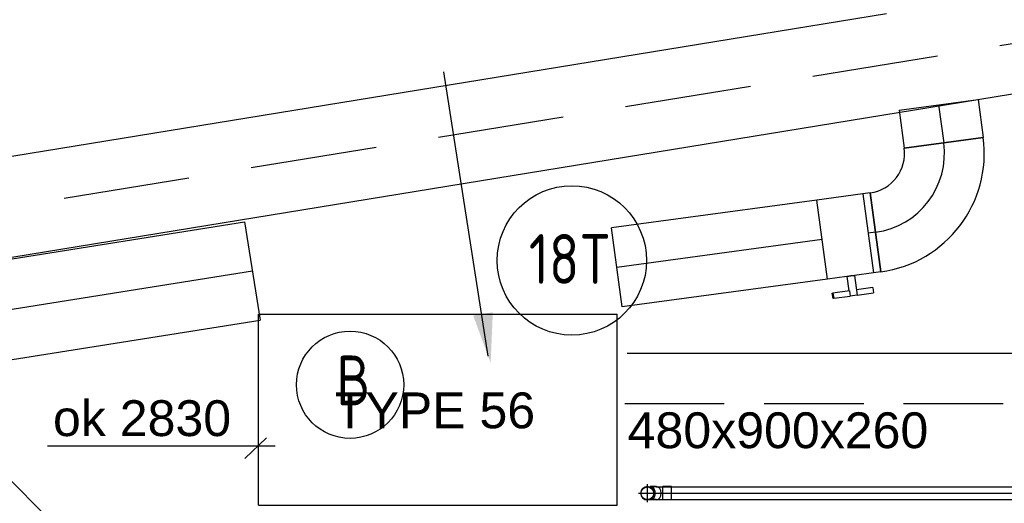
# Model space of a CAD drawing. Extents: x -156717 to 425753, y -51191 to 363295.
# Tile 413 of 502: x 217584 to 220057, y 113669 to 114884. Entities that reach past the tile are written whole.
import ezdxf
from ezdxf.enums import TextEntityAlignment as Align
from ezdxf.lldxf.tags import DXFTag

# ---------------------------------------------------------------- set-up
doc = ezdxf.new("R2010")
doc.units = 0
doc.header["$LTSCALE"] = 50
for name, pattern in [('2322140', [45, 40, -5]), ('2322203', [45, 5, -2, 5, -2, 5, -2, 5, -2, 5, -2, 5, -5]), ('HIDDEN', [9.524999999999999, 6.35, -3.175])]:
    doc.linetypes.add(name, pattern=pattern)
doc.layers.get('0').update_dxf_attribs({"linetype": 'CONTINUOUS'})
for name, color, linetype in [('57LB', 4, 'CONTINUOUS'), ('AIRCO', 3, 'CONTINUOUS'), ('WL524---_D', 153, 'CONTINUOUS'), ('WL524---_HARTLIJN', 8, 'CONTINUOUS'), ('WL5448--', 4, 'CONTINUOUS'), ('WL570---_TOEVOER', 3, 'CONTINUOUS'), ('WL570---_TOEVOER_HL', 8, 'CONTINUOUS'), ('WL5911--_D', 2, 'CONTINUOUS'), ('WM570---_TOEVOER_PR', 1, 'CONTINUOUS')]:
    doc.layers.add(name, color=color, linetype=linetype)
doc.styles.add('BURO-018', font='ARIAL.TTF', dxfattribs={"height": 63})
doc.styles.add('BURO-025', font='ARIAL.TTF', dxfattribs={"height": 125})
doc.styles.add('ISO25', font='ISO', dxfattribs={"width": 0.9})
tags = doc.linetypes.add('CENTER2', pattern=[28.575000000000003, 19.05, -3.175, 3.175, -3.175]).pattern_tags.tags
tags[10:11] = [DXFTag(74, 4), DXFTag(75, 0), DXFTag(340, '0'), DXFTag(46, 1.0), DXFTag(50, 0.0), DXFTag(44, 0.0), DXFTag(45, 0.0)]
tags[8:9] = [DXFTag(74, 4), DXFTag(75, 0), DXFTag(340, '0'), DXFTag(46, 1.0), DXFTag(50, 0.0), DXFTag(44, 0.0), DXFTag(45, 0.0)]
tags[6:7] = [DXFTag(74, 4), DXFTag(75, 0), DXFTag(340, '0'), DXFTag(46, 1.0), DXFTag(50, 0.0), DXFTag(44, 0.0), DXFTag(45, 0.0)]
tags[4:5] = [DXFTag(74, 4), DXFTag(75, 0), DXFTag(340, '0'), DXFTag(46, 1.0), DXFTag(50, 0.0), DXFTag(44, 0.0), DXFTag(45, 0.0)]

# ---------------------------------------------------------------- blocks, each defined once
blk = doc.blocks.new('*U2327')
at = {"color": 2, "ltscale": 10}
for p, q in [((240, 449.9999999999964, -250), (-240, 449.9999999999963, -250)), ((-240, -450.0000000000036, -250), (-240.0000000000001, 449.9999999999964, -250)), ((240, -450.0000000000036, -250), (239.9999999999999, 449.9999999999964, -250)), ((240, -450.0000000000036, -250), (-240, -450.0000000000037, -250))]:
    blk.add_line(p, q, dxfattribs=at)
at = {"layer": 'WL5911--_D', "color": 2, "style": 'BURO-025'}
blk.add_attdef('POSNR', text='', height=125, dxfattribs=at).set_placement((0, 0), align=Align.MIDDLE)
blk = doc.blocks.new('*U2504')
at = {"color": 0, "ltscale": 10}
for p, q in [((-2.91038304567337e-11, 100, -2960), (684.1314966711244, 99.99999999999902, -2960)), ((684.1314966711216, 100, -2960), (684.1314966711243, -100.0000000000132, -2960)), ((-1.455191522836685e-11, -100.0000000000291, -2960), (684.131496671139, -100.0000000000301, -2960))]:
    blk.add_line(p, q, dxfattribs=at)
at = {"layer": 'WL570---_TOEVOER_HL', "linetype": 'CENTER2'}
blk.add_line((-1.455191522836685e-11, 0, -2960), (684.131496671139, -9.874001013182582e-13, -2960), dxfattribs=at)
at = {"layer": 'WM570---_TOEVOER_PR', "color": 1, "style": 'BURO-018'}
blk.add_attdef('POSNR', text='', height=90, dxfattribs=at).set_placement((0, 0), align=Align.MIDDLE)
blk = doc.blocks.new('*U2512')
at = {"color": 0, "ltscale": 10}
for p, q in [((1.455191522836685e-11, 100.0000000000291, -2700), (95.70232184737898, 100.0000000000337, -2700)), ((1.455191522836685e-11, -99.9999999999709, -2700), (1.29420918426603e-11, 100.0000000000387, -2700)), ((95.70232184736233, 100.0000000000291, -2700), (95.70232184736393, -99.99999999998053, -2700)), ((1.455191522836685e-11, -99.9999999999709, -2700), (95.70232184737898, -99.99999999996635, -2700))]:
    blk.add_line(p, q, dxfattribs=at)
at = {"layer": 'WL570---_TOEVOER_HL', "linetype": 'CENTER2'}
blk.add_line((1.455191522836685e-11, 0, -2700), (95.70232184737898, 4.542226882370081e-12, -2700), dxfattribs=at)
at = {"layer": 'WM570---_TOEVOER_PR', "color": 1, "style": 'BURO-018'}
blk.add_attdef('POSNR', text='', height=90, dxfattribs=at).set_placement((0, 0), align=Align.MIDDLE)
blk = doc.blocks.new('*U2513')
at = {"color": 0, "ltscale": 10}
for p, q in [((-200, -100, -2700), (-199.9999999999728, 100.0000000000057, -2700)), ((100.0000000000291, -200.0000000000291, -2700), (-99.99999999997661, -200.0000000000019, -2700))]:
    blk.add_line(p, q, dxfattribs=at)
for centre, radius, start, end in [((-200.0000000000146, -200.0000000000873, -2700), 300.0000000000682, 1.35091937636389e-11, 89.99999999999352), ((-199.9999999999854, -200.0000000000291, -2700), 100.0000000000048, 359.9999999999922, 90.0000000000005)]:
    blk.add_arc(centre, radius, start, end, dxfattribs=at)
at = {"layer": 'WL570---_TOEVOER_HL', "linetype": 'CENTER2'}
blk.add_arc((-199.9999999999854, -200.0000000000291, -2700), 200.0000000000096, 1.039168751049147e-12, 90.0000000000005, dxfattribs=at)
at = {"layer": 'WM570---_TOEVOER_PR', "color": 1, "style": 'BURO-018'}
blk.add_attdef('POSNR', text='', height=90, dxfattribs=at).set_placement((0, 0), align=Align.MIDDLE)
blk = doc.blocks.new('*U2514')
at = {"color": 0, "ltscale": 10}
for p, q in [((2.91038304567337e-11, 100, -2700), (18.65239025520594, 99.999999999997, -2700)), ((-2.91038304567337e-11, -100, -2700), (-2.081002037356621e-12, 100.0000000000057, -2700)), ((-2.91038304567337e-11, -100, -2700), (18.65239025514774, -100.000000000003, -2700))]:
    blk.add_line(p, q, dxfattribs=at)
at = {"layer": 'WL570---_TOEVOER_HL', "linetype": 'CENTER2'}
blk.add_line((-2.91038304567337e-11, 0, -2700), (18.65239025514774, -3.001152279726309e-12, -2700), dxfattribs=at)
at = {"layer": 'WM570---_TOEVOER_PR', "color": 1, "style": 'BURO-018'}
blk.add_attdef('POSNR', text='', height=90, dxfattribs=at).set_placement((0, 0), align=Align.MIDDLE)
blk = doc.blocks.new('*U2515')
at = {"color": 2, "ltscale": 10}
for p, q in [((-9.700000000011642, 150, -2700), (-51.23601183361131, 149.9999999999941, -2700)), ((-51.23601183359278, 136.6666666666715, -2700), (-51.23601183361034, 150.0000000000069, -2700)), ((-9.700000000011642, 100.0000000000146, -2700), (-9.700000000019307, 150.0000000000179, -2700)), ((-9.700000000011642, 150, -2700), (7.442182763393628, 150.0000000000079, -2700)), ((7.442182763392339, 136.6666666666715, -2700), (7.442182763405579, 150.0000000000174, -2700)), ((49.56934516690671, 150.0000000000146, -2700), (7.442182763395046, 150.0000000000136, -2700)), ((49.56934516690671, 150.0000000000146, -2700), (51.23601183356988, 150.0000000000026, -2700)), ((49.56934516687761, 136.6666666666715, -2700), (49.56934516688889, 150.000000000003, -2700)), ((51.23601183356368, 149.9999999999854, -2700), (51.23601183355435, 136.6666666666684, -2700)), ((-51.23601183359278, 136.6666666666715, -2700), (-9.700000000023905, 136.6666666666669, -2700)), ((7.442182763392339, 136.6666666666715, -2700), (49.56934516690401, 136.6666666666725, -2700)), ((9.699999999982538, 100, -2700), (9.699999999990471, 136.6666666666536, -2700)), ((51.23601183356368, 136.6666666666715, -2700), (49.56934516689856, 136.6666666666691, -2700)), ((-58.20000000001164, 100.0000000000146, -2700), (-9.700000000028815, 100.0000000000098, -2700)), ((-58.20000000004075, -99.99999999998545, -2700), (-58.20000000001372, 100.0000000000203, -2700)), ((9.699999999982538, 100, -2700), (58.1999999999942, 99.99999999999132, -2700)), ((58.19999999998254, 100, -2700), (58.19999999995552, -100.0000000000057, -2700)), ((-58.20000000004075, -99.99999999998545, -2700), (58.19999999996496, -99.99999999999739, -2700))]:
    blk.add_line(p, q, dxfattribs=at)
blk.add_spline([(9.65023243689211, 99.99518481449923, -2700), (9.50144043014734, 99.980935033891, -2700), (9.255150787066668, 99.95783018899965, -2700), (8.913890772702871, 99.92681046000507, -2700), (8.481162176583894, 99.88913910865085, -2700), (7.96140537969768, 99.84635183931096, -2700), (7.359953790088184, 99.80019498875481, -2700), (6.682979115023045, 99.75255490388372, -2700), (5.93742803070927, 99.70538125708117, -2700), (5.130950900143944, 99.66060734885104, -2700), (4.271823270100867, 99.62007063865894, -2700), (3.368860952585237, 99.5854368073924, -2700), (2.431329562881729, 99.55813057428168, -2700), (1.468849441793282, 99.53927626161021, -2700), (0.491296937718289, 99.52965072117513, -2700), (-0.4912969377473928, 99.52965072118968, -2700), (-1.468849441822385, 99.53927626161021, -2700), (-2.431329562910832, 99.55813057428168, -2700), (-3.368860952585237, 99.5854368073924, -2700), (-4.271823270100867, 99.6200706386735, -2700), (-5.130950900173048, 99.66060734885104, -2700), (-5.93742803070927, 99.70538125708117, -2700), (-6.682979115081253, 99.75255490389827, -2700), (-7.359953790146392, 99.80019498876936, -2700), (-7.961405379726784, 99.84635183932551, -2700), (-8.481162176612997, 99.8891391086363, -2700), (-8.913890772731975, 99.92681046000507, -2700), (-9.255150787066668, 99.95783018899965, -2700), (-9.50144043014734, 99.98093503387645, -2700), (-9.650232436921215, 99.99518481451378, -2700), (-9.700000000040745, 100.0000000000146, -2700)], degree=3, dxfattribs=at)
at = {"layer": 'WL570---_TOEVOER', "color": 1, "style": 'BURO-018'}
blk.add_attdef('I', text='', height=90, dxfattribs=at).set_placement((0, 0), align=Align.MIDDLE)
at = {"layer": 'WM570---_TOEVOER_PR', "color": 1, "style": 'BURO-018'}
blk.add_attdef('POSNR', text='', height=90, dxfattribs=at).set_placement((0, 0), align=Align.MIDDLE)
blk = doc.blocks.new('*U2516')
at = {"color": 0, "ltscale": 10}
for p, q in [((0, 100.0000000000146, -2700), (520.6619387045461, 100.00000000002, -2700)), ((520.6619387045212, 100.0000000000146, -2700), (520.6619387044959, -99.99999999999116, -2700)), ((-2.91038304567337e-11, -99.99999999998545, -2700), (520.661938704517, -99.99999999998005, -2700))]:
    blk.add_line(p, q, dxfattribs=at)
at = {"layer": 'WL570---_TOEVOER_HL', "linetype": 'CENTER2'}
blk.add_line((0, 1.455191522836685e-11, -2700), (520.6619387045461, 1.99566908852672e-11, -2700), dxfattribs=at)
at = {"layer": 'WM570---_TOEVOER_PR', "color": 1, "style": 'BURO-018'}
blk.add_attdef('POSNR', text='', height=90, dxfattribs=at).set_placement((0, 0), align=Align.MIDDLE)
blk = doc.blocks.new('*U2519')
at = {"color": 0, "ltscale": 10}
for p, q in [((-2.91038304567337e-11, 125.0000000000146, -2700.000000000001), (1574.699007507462, 125.0000000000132, -2700.000000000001)), ((0, -125, -2700.000000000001), (-5.89112092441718e-12, 124.9999999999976, -2700.000000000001)), ((1574.699007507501, 125.0000000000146, -2700.000000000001), (1574.699007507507, -124.999999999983, -2700.000000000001)), ((0, -125, -2700.000000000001), (1574.699007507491, -125.0000000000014, -2700.000000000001))]:
    blk.add_line(p, q, dxfattribs=at)
at = {"layer": 'WL570---_TOEVOER_HL', "linetype": 'CENTER2'}
blk.add_line((0, 0, -2700.000000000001), (1574.699007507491, -1.398613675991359e-12, -2700.000000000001), dxfattribs=at)
at = {"layer": 'WM570---_TOEVOER_PR', "color": 1, "style": 'BURO-018'}
blk.add_attdef('POSNR', text='', height=90, dxfattribs=at).set_placement((0, 0), align=Align.MIDDLE)
blk = doc.blocks.new('*U2550')
at = {"color": 0, "ltscale": 10}
for p, q in [((-6.505382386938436, 16, -2800.000000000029), (-21.92031021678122, 16, -2800.000000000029)), ((-6.505382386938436, 16, -2800.000000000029), (-4.437729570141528, 16, -2800.000000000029)), ((-4.437729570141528, 16, -2800.000000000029), (0.6269647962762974, 16, -2800.000000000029)), ((0.6269647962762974, 16, -2800.000000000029), (6.275897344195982, 16, -2800.000000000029)), ((6.275897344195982, 16, -2800.000000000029), (9.200000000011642, 16, -2800.000000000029)), ((10, 16.80000000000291, -2800.000000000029), (9.200000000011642, 16, -2800.000000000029)), ((32, 16.80000000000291, -2800.000000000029), (10, 16.80000000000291, -2800.000000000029)), ((10, -16.80000000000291, -2800.000000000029), (10, 16.80000000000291, -2800.000000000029)), ((32, -16.80000000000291, -2800.000000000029), (32, 16.80000000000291, -2800.000000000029)), ((-6.505382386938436, -16, -2800.000000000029), (-21.92031021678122, -16, -2800.000000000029)), ((-6.505382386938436, -16, -2800.000000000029), (-4.437729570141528, -16, -2800.000000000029)), ((-4.437729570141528, -16, -2800.000000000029), (0.6269647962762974, -16, -2800.000000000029)), ((0.6269647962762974, -16, -2800.000000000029), (6.275897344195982, -16, -2800.000000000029)), ((6.275897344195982, -16, -2800.000000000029), (9.200000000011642, -16, -2800.000000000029)), ((10, -16.80000000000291, -2800.000000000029), (9.200000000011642, -16, -2800.000000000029)), ((32, -16.80000000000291, -2800.000000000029), (10, -16.80000000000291, -2800.000000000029))]:
    blk.add_line(p, q, dxfattribs=at)
at = {"layer": 'WL524---_HARTLIJN', "linetype": 'CENTER2'}
for p, q in [((-21.92031021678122, 0, -2800.000000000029), (-6.505382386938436, 0, -2800.000000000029)), ((-6.505382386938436, 0, -2800.000000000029), (9.200000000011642, 0, -2800.000000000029))]:
    blk.add_line(p, q, dxfattribs=at)
at = {"layer": 'WL524---_D', "color": 1, "style": 'BURO-018'}
blk.add_attdef('POSNR', text='', height=90, dxfattribs=at).set_placement((0, 0), align=Align.MIDDLE)
blk = doc.blocks.new('*U2551')
at = {"color": 0, "ltscale": 10}
for p, q in [((-16.80000000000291, 22.62741699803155, -2828.991378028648), (-16.80000000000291, 7.071067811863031, -2828.991378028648)), ((-16, 5.122499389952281, -2828.991378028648), (-16, 6.505382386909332, -2828.991378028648)), ((16, 5.122499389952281, -2828.991378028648), (16, 6.505382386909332, -2828.991378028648)), ((16.80000000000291, 22.62741699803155, -2828.991378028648), (16.80000000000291, 7.071067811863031, -2828.991378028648))]:
    blk.add_line(p, q, dxfattribs=at)
blk.add_arc((0, 0, -2828.991378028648), 16.8, 90.17999999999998, 90, dxfattribs=at)
blk.add_ellipse((0, 22.62741699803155, -2828.991378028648), major_axis=(-16.8, 1.028703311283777e-15), ratio=0.707106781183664, start_param=3.141592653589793, end_param=6.283185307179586, dxfattribs=at)
at = {"color": 0, "ltscale": 10, "extrusion": (0, 0, -1)}
blk.add_ellipse((0, 7.071067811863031, -2828.991378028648), major_axis=(-16.8, 1.028703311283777e-15), ratio=0.707106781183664, start_param=6.03406069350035, end_param=9.673902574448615, dxfattribs=at)
at = {"layer": 'WL524---_HARTLIJN', "linetype": 'CENTER2'}
blk.add_line((0, 0, -2828.991378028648), (3.983397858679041e-16, 6.505382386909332, -2828.991378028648), dxfattribs=at)
at = {"layer": 'WL524---_D', "color": 1, "style": 'BURO-018'}
blk.add_attdef('POSNR', text='', height=90, dxfattribs=at).set_placement((0, 0), align=Align.MIDDLE)
blk = doc.blocks.new('*U2552')
at = {"color": 0, "ltscale": 10}
blk.add_circle((0, 0, -3000), 16, dxfattribs=at)
at = {"layer": 'WL524---_HARTLIJN', "linetype": 'CENTER2'}
for p, q in [((-22.39999999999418, 0, -3000), (22.39999999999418, 0, -3000)), ((0, -22.39999999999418, -3000), (0, 22.39999999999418, -3000))]:
    blk.add_line(p, q, dxfattribs=at)
blk.add_circle((0, 0, -3000), 0.075, dxfattribs=at)
at = {"layer": 'WL524---_D', "color": 1, "style": 'BURO-018'}
blk.add_attdef('POSNR', text='', height=90, dxfattribs=at).set_placement((0, 0), align=Align.MIDDLE)
blk = doc.blocks.new('*U2555')
at = {"color": 0, "ltscale": 10}
for p, q in [((0, 16, -2800), (1299.881854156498, 16, -2800)), ((0, -16, -2800), (0, 16, -2800)), ((0, -16, -2800), (1299.881854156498, -16, -2800))]:
    blk.add_line(p, q, dxfattribs=at)
at = {"layer": 'WL524---_HARTLIJN', "linetype": 'CENTER2'}
blk.add_line((0, 0, -2800), (1321.881854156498, 0, -2800), dxfattribs=at)
at = {"layer": 'WL524---_D', "color": 1, "style": 'BURO-018'}
blk.add_attdef('POSNR', text='', height=90, dxfattribs=at).set_placement((0, 0), align=Align.MIDDLE)

msp = doc.modelspace()

# ---------------------------------------------------------------- linework, layer by layer
at = {"layer": '57LB', "color": 8}
for p, q in [((219760.7901694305, 114898.3426403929), (213921.4842138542, 113945.8463808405)), ((220379.3973840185, 114745.9445456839), (213961.7318001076, 113699.1073855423))]:
    msp.add_line(p, q, dxfattribs=at)
at = {"layer": '57LB', "color": 8, "linetype": 'HIDDEN'}
msp.add_line((220359.2735908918, 114869.314043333), (213941.6080069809, 113822.4768831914), dxfattribs=at)
at = {"layer": '57LB', "color": 8, "linetype": 'Continuous'}
msp.add_line((218760.3079071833, 114039.0833497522), (218649.3085303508, 114753.1434741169), dxfattribs=at)
for centre, radius in [((218970.8782969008, 114279.1786949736), 187.5), ((218413.9095022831, 113966.9684189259), 134.6291201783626)]:
    msp.add_circle(centre, radius, dxfattribs=at)
msp.add_solid([(218772.4135986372, 114148.8915210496), (218723.0069700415, 114141.2113484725), (218766.910715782, 114021.534863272)], dxfattribs=at)
at = {"layer": 'WL5448--', "linetype": '2322140'}
msp.add_line((219109.7568676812, 114046.3063250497, 2700), (221104.5433789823, 114046.3063250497, 2700), dxfattribs=at)
at = {"layer": 'WL5448--', "linetype": '2322203'}
msp.add_line((219103.756084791, 113919.8691610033, 2700), (221218.5608950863, 113919.8691610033, 2700), dxfattribs=at)
at = {"layer": 'WL570---_TOEVOER', "color": 1}
for p, q in [((218204.0314635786, 113833.9162149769, -2700), (218149.8327161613, 113781.9643912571, -2700)), ((217654.4777554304, 113813.7686166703, -2700), (218226.0856785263, 113813.7686166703, -2700))]:
    msp.add_line(p, q, dxfattribs=at)

# ---------------------------------------------------------------- block references
at = {"layer": 'AIRCO', "rotation": 270}
msp.add_blockref('*U2327', (218634.2886215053, 113904.3846518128, 2960), dxfattribs=at)
at = {"layer": 'WL524---_D'}
for name, p in [('*U2552', (219160.4875672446, 113694.6079641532, 3000)), ('*U2550', (219189.4789452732, 113694.6079641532, 2800)), ('*U2555', (219199.4789452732, 113694.6079641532, 2800))]:
    msp.add_blockref(name, p, dxfattribs=at)
at = {"layer": 'WL524---_D', "rotation": 270}
msp.add_blockref('*U2551', (219160.4875672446, 113694.6079641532, 2828.991378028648), dxfattribs=at)
at = {"layer": 'WL570---_TOEVOER'}
for name, p, rotation in [('*U2512', (219891.904330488, 114669.7454931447, 2700), 277.726959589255), ('*U2513', (219931.6622355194, 114376.7281350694, 2700), 277.726959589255), ('*U2515', (219657.3236525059, 114339.5046497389, 2700), 187.7269595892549), ('*U2514', (219733.4782265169, 114349.8376427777, 2700), 187.7269595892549), ('*U2516', (219599.6521058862, 114331.679516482, 2700), 187.7269595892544), ('*U2519', (216613.400781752, 114005.4062575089, 2700.000000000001), 9.045837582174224), ('*U2504', (217691.0863709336, 113455.7424819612, 2960), 134.9999999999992)]:
    msp.add_blockref(name, p, dxfattribs=dict(at, rotation=rotation))

# ---------------------------------------------------------------- texts
at = {"layer": '57LB', "color": 8, "linetype": 'Continuous', "style": 'ISO25', "width": 0.9}
for s, p in [('18T', (218862.7261450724, 114220.4366445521)), ('B', (218379.2421765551, 113915.5057736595))]:
    msp.add_text(s, height=125, dxfattribs=at).set_placement(p)
at = {"layer": 'AIRCO', "color": 1, "style": 'BURO-018'}
msp.add_text('TYPE 56', height=90, dxfattribs=at).set_placement((218375.5946658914, 113857.6894867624, -2700))
at = {"layer": 'WL570---_TOEVOER', "color": 1, "style": 'BURO-018'}
for s, p in [('ok 2830', (217667.8228906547, 113838.104385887, -2700)), ('480x900x260', (219111.0178955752, 113807.7225789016, -2700))]:
    msp.add_text(s, height=90, dxfattribs=at).set_placement(p)

doc.saveas('drawing.dxf')
